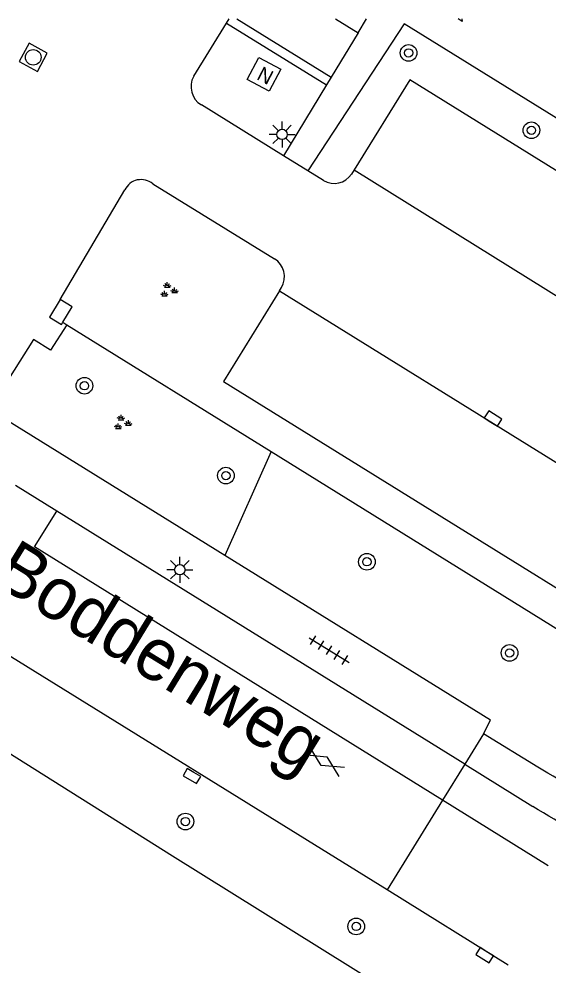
# Model space of a CAD drawing. Extents: x 128999 to 131010, y 395498 to 399007.
# Drawn here: x 129967.44 to 129992.86, y 398954.59 to 399000 of the extents above; entities that cross this region are included whole.
import ezdxf

# ---------------------------------------------------------------- set-up
doc = ezdxf.new("R2010")
doc.units = 0
for name, color, linetype in [('gg-afsc-hekwerk', 7, 'Continuous'), ('gg-afsc-muur', 7, 'Continuous'), ('gg-anno-openbare ruimte label', 7, 'Continuous'), ('gg-knt-verharding', 7, 'Continuous'), ('gg-knt-verharding nz', 7, 'Continuous'), ('gt-grn-groengrens', 7, 'Continuous'), ('gt-grn-weggrens', 7, 'Continuous'), ('gt-symb-boom', 7, 'Continuous'), ('gt-symb-gesloten verharding', 7, 'Continuous'), ('gt-symb-groenvak', 7, 'Continuous'), ('gt-symb-kolk', 7, 'Continuous'), ('gt-symb-lichtmast', 7, 'Continuous'), ('gt-symb-nortonput', 7, 'Continuous'), ('gt-symb-rioolschacht', 7, 'Continuous'), ('gt-symb-tegel verharding', 7, 'Continuous')]:
    doc.layers.add(name, color=color, linetype=linetype)

# ---------------------------------------------------------------- blocks, each defined once
blk = doc.blocks.new('gt0-BOOM')
at = {"layer": 'gt-symb-boom'}
for radius in [0.4, 0.2]:
    blk.add_circle((0, 0), radius, dxfattribs=at)
blk = doc.blocks.new('gt0-TEG1')
at = {"layer": 'gt-symb-tegel verharding'}
for p, q in [((-1.125, 0), (1.125, 0)), ((-0.9, -0.25), (-0.9, 0.25)), ((-0.45, -0.25), (-0.45, 0.25)), ((0, -0.25), (0, 0.25)), ((0.45, -0.25), (0.45, 0.25)), ((0.9, -0.25), (0.9, 0.25))]:
    blk.add_line(p, q, dxfattribs=at)
blk = doc.blocks.new('gt0-KOLK')
at = {"layer": 'gt-symb-kolk'}
blk.add_lwpolyline([(0, 0), (0.375, 0), (0.375, 0.4), (-0.375, 0.4), (-0.375, 0), (0, 0)], dxfattribs=at)
blk = doc.blocks.new('gt0-NPUT')
at = {"layer": 'gt-symb-nortonput'}
blk.add_lwpolyline([(-0.566, -0.608), (-0.566, 0.592), (0.634, 0.592), (0.634, -0.608)], close=True, dxfattribs=at)
blk.add_text('N', height=0.7, dxfattribs=at).set_placement((-0.221, -0.381))
blk = doc.blocks.new('gt0-LMAST')
at = {"layer": 'gt-symb-lichtmast'}
for p, q in [((-0.005, 0.246), (-0.005, 0.621)), ((-0.182, 0.173), (-0.447, 0.438)), ((0.172, 0.173), (0.437, 0.438)), ((-0.255, -0.004), (-0.63, -0.004)), ((-0.182, -0.181), (-0.447, -0.446)), ((-0.005, -0.254), (-0.005, -0.629)), ((0.437, -0.446), (0.172, -0.181)), ((0.245, -0.004), (0.62, -0.004))]:
    blk.add_line(p, q, dxfattribs=at)
blk.add_circle((-0.005, -0.004), 0.25, dxfattribs=at)
blk = doc.blocks.new('gt0-RS')
at = {"layer": 'gt-symb-rioolschacht'}
blk.add_lwpolyline([(-0.5, -0.5), (0.5, -0.5), (0.5, 0.5), (-0.5, 0.5)], close=True, dxfattribs=at)
blk.add_circle((0, 0), 0.375, dxfattribs=at)
blk = doc.blocks.new('gt0-GRVAK')
at = {"layer": 'gt-symb-groenvak'}
for p, q in [((-0.11, 0.189), (-0.228, 0.24)), ((-0.182, 0.153), (0.088, 0.153)), ((-0.091, 0.211), (-0.156, 0.322)), ((-0.047, 0.214), (-0.047, 0.393)), ((-0.004, 0.211), (0.061, 0.322)), ((0.015, 0.189), (0.133, 0.24)), ((0.262, -0.052), (0.197, 0.059)), ((0.305, -0.049), (0.305, 0.13)), ((0.349, -0.052), (0.414, 0.059)), ((-0.245, -0.228), (-0.363, -0.177)), ((-0.318, -0.264), (-0.047, -0.264)), ((-0.226, -0.206), (-0.291, -0.095)), ((-0.183, -0.203), (-0.183, -0.024)), ((-0.139, -0.206), (-0.074, -0.095)), ((-0.12, -0.228), (-0.002, -0.177)), ((0.243, -0.074), (0.125, -0.023)), ((0.17, -0.11), (0.441, -0.11)), ((0.368, -0.074), (0.486, -0.023))]:
    blk.add_line(p, q, dxfattribs=at)
blk = doc.blocks.new('gt0-GESVH1')
at = {"layer": 'gt-symb-gesloten verharding'}
for p, q in [((-0.992, -0.261), (0.008, 0.239)), ((0.008, -0.261), (-0.992, 0.239)), ((0.008, 0.239), (1.008, -0.261)), ((1.008, 0.239), (0.008, -0.261))]:
    blk.add_line(p, q, dxfattribs=at)

msp = doc.modelspace()

# ---------------------------------------------------------------- linework, layer by layer
at = {"layer": 'gg-afsc-hekwerk'}
for p, q in [((129969.547, 398985.44), (129969.736, 398985.323)), ((129969.736, 398985.323), (129979.556, 398979.237)), ((129979.556, 398979.237), (130000, 398966.566))]:
    msp.add_line(p, q, dxfattribs=at)
at = {"layer": 'gg-afsc-muur'}
for points in [[(129969.416, 398986.536), (129968.913, 398985.691), (129969.485, 398985.335), (129969.547, 398985.44)], [(129969.547, 398985.44), (129969.988, 398986.18), (129969.416, 398986.536)]]:
    msp.add_lwpolyline(points, dxfattribs=at)
at = {"layer": 'gg-knt-verharding'}
for p, q in [((129977.408, 398999.798), (129977.533, 399000)), ((129977.9, 399000), (129982.443, 398997.198)), ((129982.643, 399000), (129983.736, 398999.326)), ((129983.736, 398999.326), (129984.145, 399000)), ((129975.834, 398997.245), (129977.408, 398999.798)), ((129983.736, 398999.326), (129982.443, 398997.198)), ((129982.22, 398996.831), (129980.154, 398993.431)), ((129982.443, 398997.198), (129982.22, 398996.831)), ((129980.154, 398993.431), (129976.204, 398995.87)), ((129981.317, 398992.714), (129980.154, 398993.431)), ((129982.076, 398992.245), (129981.317, 398992.714)), ((129983.542, 398992.75), (129983.419, 398992.552)), ((129969.416, 398986.536), (129972.531, 398991.792)), ((129973.865, 398992.08), (129979.71, 398988.49)), ((129985.135, 398958.207), (129938.24, 398987.19)), ((129979.952, 398986.946), (129980.052, 398987.108)), ((129977.336, 398974.242), (129966.068, 398981.214)), ((129969.252, 398976.383), (129967.267, 398977.613)), ((129988.856, 398964.228), (129969.252, 398976.383)), ((129992.363, 398964.092), (129989.76, 398965.69)), ((129988.856, 398964.228), (129992.13, 398962.2)), ((129990.947, 398954.59), (129985.135, 398958.207))]:
    msp.add_line(p, q, dxfattribs=at)
for points in [[(129988.713, 399000), (129988.738, 398999.882), (129988.548, 399000)], [(130015.545, 398972.106), (130019.807, 398978.822), (130017.318, 398980.289), (130016.178, 398981.058), (129985.945, 398999.764), (129981.317, 398992.714)], [(130014.177, 398973.759), (130014.293, 398974.179), (130016.74, 398978.164), (129986.224, 398997.07), (129983.542, 398992.75)], [(129979.952, 398986.946), (129977.274, 398982.606), (130007.815, 398963.69)], [(129969.736, 398985.323), (129968.961, 398984.102), (129968.131, 398984.621), (129966.27, 398981.663), (129966.068, 398981.214)], [(129989.76, 398965.69), (129990.09, 398966.35), (129977.336, 398974.242)]]:
    msp.add_lwpolyline(points, dxfattribs=at)
for centre, radius, start, end in [((129976.726, 398996.748), 1.021, 150.8694, 239.2527), ((129973.306, 398991.435), 0.854, 49.1183, 155.2471), ((129982.59, 398993.089), 0.988, 238.6941, 327.0582), ((129979.189, 398987.628), 1.007, 328.9236, 58.8756), ((129954.375, 398898.345), 75.933, 53.06881, 59.9815), ((129954.164, 398898.009), 74.578, 52.07716, 59.39789)]:
    msp.add_arc(centre, radius, start, end, dxfattribs=at)
at = {"layer": 'gg-knt-verharding nz'}
for p, q in [((129979.952, 398986.946), (130010.498, 398968.034)), ((129992.863, 398959.361), (129987.792, 398962.506))]:
    msp.add_line(p, q, dxfattribs=at)
for points in [[(129983.542, 398992.75), (130012.75, 398974.594), (130014.177, 398973.759)], [(129987.792, 398962.506), (129968.186, 398974.663), (129969.252, 398976.383)]]:
    msp.add_lwpolyline(points, dxfattribs=at)
at = {"layer": 'gt-grn-groengrens'}
for p, q in [((129977.408, 398999.798), (129982.22, 398996.831)), ((129979.556, 398979.237), (129977.336, 398974.242))]:
    msp.add_line(p, q, dxfattribs=at)
msp.add_lwpolyline([(129870.216, 398982.278), (129893.169, 398992.306), (129911.495, 398993.096), (129920.26, 398991.105), (129928.608, 398988.76), (129947.61, 398976.935), (129974.809, 398959.836), (129996.255, 398946.48), (130001.522, 398941.252), (130005.054, 398936.875), (130008.019, 398932.455), (130010.518, 398927.836), (130012.707, 398923.069), (130014.321, 398917.796), (130015.523, 398912.426), (130016.256, 398906.755), (130016.931, 398897.382), (130016.713, 398893.372), (130016.35, 398889.931), (130015.5, 398885.006), (130011.934, 398871.86)], dxfattribs=at)
at = {"layer": 'gt-grn-weggrens'}
for p, q in [((129989.76, 398965.69), (129988.856, 398964.228)), ((129988.856, 398964.228), (129987.792, 398962.506)), ((129987.792, 398962.506), (129985.135, 398958.207))]:
    msp.add_line(p, q, dxfattribs=at)

# ---------------------------------------------------------------- block references
at = {"layer": 'gt-symb-boom'}
for p in [(129986.161, 398998.368), (129992.061, 398994.654), (129970.585, 398982.395), (129977.382, 398978.081), (129984.158, 398973.946), (129991.009, 398969.57), (129975.437, 398961.48), (129983.643, 398956.443)]:
    msp.add_blockref('gt0-BOOM', p, dxfattribs=at)
at = {"layer": 'gt-symb-gesloten verharding', "rotation": -31.750196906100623}
msp.add_blockref('gt0-GESVH1', (129982.095, 398964.393), dxfattribs=at)
at = {"layer": 'gt-symb-groenvak'}
for p in [(129974.614, 398986.972), (129972.392, 398980.613)]:
    msp.add_blockref('gt0-GRVAK', p, dxfattribs=at)
at = {"layer": 'gt-symb-kolk'}
for p, rotation in [((129990.118, 398980.653), -31.750196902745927), ((129975.848, 398963.832), 149.33107335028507), ((129989.924, 398955.231), 147.93046634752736)]:
    msp.add_blockref('gt0-KOLK', p, dxfattribs=dict(at, rotation=rotation))
at = {"layer": 'gt-symb-lichtmast'}
for p in [(129980.084, 398994.46), (129975.174, 398973.567)]:
    msp.add_blockref('gt0-LMAST', p, dxfattribs=at)
at = {"layer": 'gt-symb-nortonput', "rotation": -27.590369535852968}
msp.add_blockref('gt0-NPUT', (129979.188, 398997.363), dxfattribs=at)
at = {"layer": 'gt-symb-rioolschacht', "rotation": 151.7186389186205}
msp.add_blockref('gt0-RS', (129968.125, 398998.157), dxfattribs=at)
at = {"layer": 'gt-symb-tegel verharding', "rotation": -31.750196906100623}
msp.add_blockref('gt0-TEG1', (129982.341, 398969.707), dxfattribs=at)

# ---------------------------------------------------------------- texts
at = {"layer": 'gg-anno-openbare ruimte label'}
msp.add_text('Karel Boddenweg', height=2.5, rotation=328.5, dxfattribs=at).set_placement((129958.62, 398977.542))

doc.saveas('drawing.dxf')
